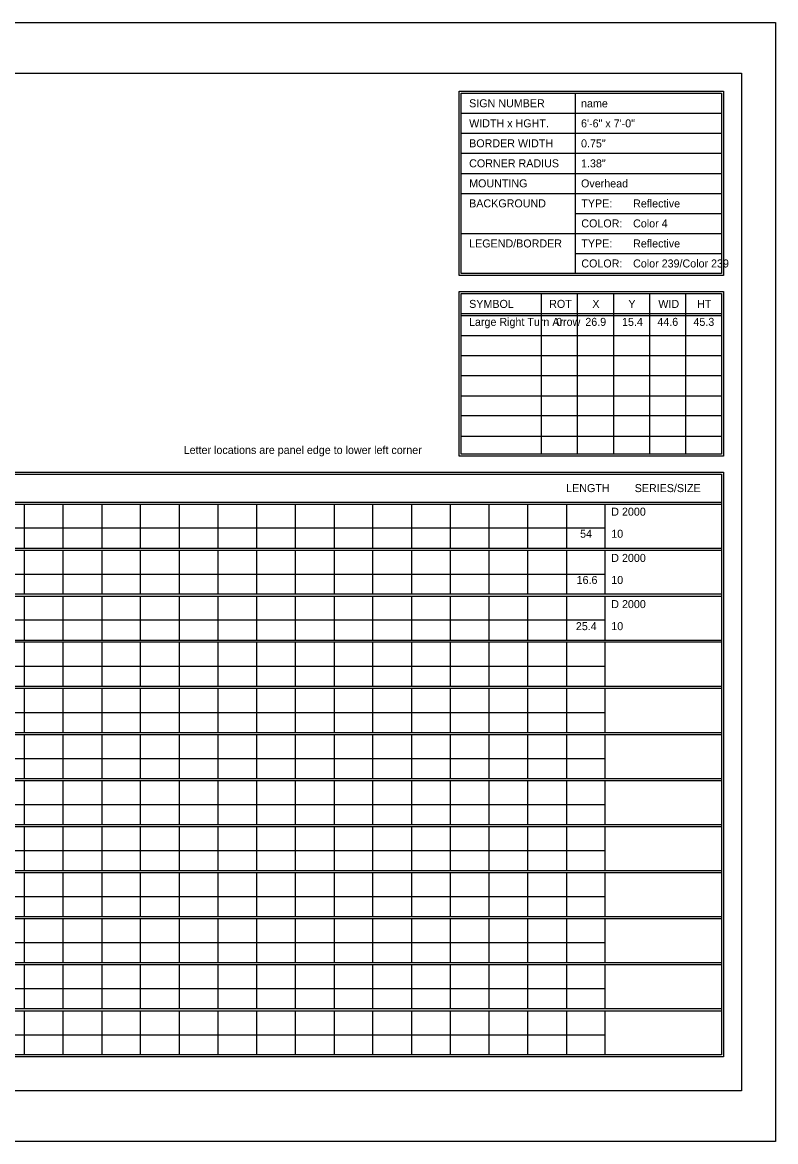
# Model space of a CAD drawing. Extents: x 1806251 to 1809821, y 414895 to 422886.
# Drawn here: x 1809679.34 to 1809684.89, y 415095.97 to 415104.23 of the extents above; entities that cross this region are included whole.
import ezdxf

# ---------------------------------------------------------------- set-up
doc = ezdxf.new("R2010")
doc.units = 0
doc.layers.add('GSSHT', color=7, linetype='Continuous')

msp = doc.modelspace()

# ---------------------------------------------------------------- linework, layer by layer
at = {"layer": 'GSSHT'}
for p, q in [((1809672.1349, 415104.2262), (1809684.8891, 415104.2262)), ((1809684.8891, 415104.2262), (1809684.8891, 415095.9725)), ((1809683.4126, 415103.7035), (1809683.4126, 415102.3747)), ((1809682.571, 415103.5559), (1809684.4905, 415103.5559)), ((1809682.571, 415103.4082), (1809684.4905, 415103.4082)), ((1809682.571, 415103.2606), (1809684.4905, 415103.2606)), ((1809682.571, 415103.1129), (1809684.4905, 415103.1129)), ((1809682.571, 415102.9653), (1809684.4905, 415102.9653)), ((1809683.4126, 415102.8176), (1809684.4905, 415102.8176)), ((1809682.571, 415102.67), (1809684.4905, 415102.67)), ((1809683.4126, 415102.5223), (1809684.4905, 415102.5223)), ((1809683.1616, 415102.227), (1809683.1616, 415101.0428)), ((1809683.4274, 415102.227), (1809683.4274, 415101.0428)), ((1809683.6931, 415102.227), (1809683.6931, 415101.0428)), ((1809683.9589, 415102.227), (1809683.9589, 415101.0428)), ((1809684.2247, 415102.227), (1809684.2247, 415101.0428)), ((1809682.571, 415102.0794), (1809684.4905, 415102.0794)), ((1809682.571, 415102.0646), (1809684.4905, 415102.0646)), ((1809682.571, 415101.9169), (1809684.4905, 415101.9169)), ((1809682.571, 415101.7693), (1809684.4905, 415101.7693)), ((1809682.571, 415101.6216), (1809684.4905, 415101.6216)), ((1809682.571, 415101.471), (1809684.4905, 415101.471)), ((1809682.571, 415101.3263), (1809684.4905, 415101.3263)), ((1809682.571, 415101.1757), (1809684.4905, 415101.1757)), ((1809672.7816, 415100.6885), (1809684.4905, 415100.6885)), ((1809672.7816, 415100.6737), (1809684.4905, 415100.6737)), ((1809679.3492, 415100.6737), (1809679.3492, 415100.3489)), ((1809679.6357, 415100.6737), (1809679.6357, 415100.3489)), ((1809679.9221, 415100.6737), (1809679.9221, 415100.3489)), ((1809680.2056, 415100.6737), (1809680.2056, 415100.3489)), ((1809680.492, 415100.6737), (1809680.492, 415100.3489)), ((1809680.7785, 415100.6737), (1809680.7785, 415100.3489)), ((1809681.062, 415100.6737), (1809681.062, 415100.3489)), ((1809681.3484, 415100.6737), (1809681.3484, 415100.3489)), ((1809681.6349, 415100.6737), (1809681.6349, 415100.3489)), ((1809681.9184, 415100.6737), (1809681.9184, 415100.3489)), ((1809682.2048, 415100.6737), (1809682.2048, 415100.3489)), ((1809682.4913, 415100.6737), (1809682.4913, 415100.3489)), ((1809682.7747, 415100.6737), (1809682.7747, 415100.3489)), ((1809683.0612, 415100.6737), (1809683.0612, 415100.3489)), ((1809683.3476, 415100.6737), (1809683.3476, 415100.3489)), ((1809683.6311, 415100.6737), (1809683.6311, 415100.3489)), ((1809672.7816, 415100.4995), (1809683.6311, 415100.4995)), ((1809672.7816, 415100.3489), (1809684.4905, 415100.3489)), ((1809672.7816, 415100.3341), (1809684.4905, 415100.3341)), ((1809679.3492, 415100.3341), (1809679.3492, 415100.0122)), ((1809679.6357, 415100.3341), (1809679.6357, 415100.0122)), ((1809679.9221, 415100.3341), (1809679.9221, 415100.0122)), ((1809680.2056, 415100.3341), (1809680.2056, 415100.0122)), ((1809680.492, 415100.3341), (1809680.492, 415100.0122)), ((1809680.7785, 415100.3341), (1809680.7785, 415100.0122)), ((1809681.062, 415100.3341), (1809681.062, 415100.0122)), ((1809681.3484, 415100.3341), (1809681.3484, 415100.0122)), ((1809681.6349, 415100.3341), (1809681.6349, 415100.0122)), ((1809681.9184, 415100.3341), (1809681.9184, 415100.0122)), ((1809682.2048, 415100.3341), (1809682.2048, 415100.0122)), ((1809682.4913, 415100.3341), (1809682.4913, 415100.0122)), ((1809682.7747, 415100.3341), (1809682.7747, 415100.0122)), ((1809683.0612, 415100.3341), (1809683.0612, 415100.0122)), ((1809683.3476, 415100.3341), (1809683.3476, 415100.0122)), ((1809683.6311, 415100.3341), (1809683.6311, 415100.0122)), ((1809672.7816, 415100.1569), (1809683.6311, 415100.1569)), ((1809672.7816, 415100.0122), (1809684.4905, 415100.0122)), ((1809672.7816, 415099.9945), (1809684.4905, 415099.9945)), ((1809679.3492, 415099.9945), (1809679.3492, 415099.6697)), ((1809679.6357, 415099.9945), (1809679.6357, 415099.6697)), ((1809679.9221, 415099.9945), (1809679.9221, 415099.6697)), ((1809680.2056, 415099.9945), (1809680.2056, 415099.6697)), ((1809680.492, 415099.9945), (1809680.492, 415099.6697)), ((1809680.7785, 415099.9945), (1809680.7785, 415099.6697)), ((1809681.062, 415099.9945), (1809681.062, 415099.6697)), ((1809681.3484, 415099.9945), (1809681.3484, 415099.6697)), ((1809681.6349, 415099.9945), (1809681.6349, 415099.6697)), ((1809681.9184, 415099.9945), (1809681.9184, 415099.6697)), ((1809682.2048, 415099.9945), (1809682.2048, 415099.6697)), ((1809682.4913, 415099.9945), (1809682.4913, 415099.6697)), ((1809682.7747, 415099.9945), (1809682.7747, 415099.6697)), ((1809683.0612, 415099.9945), (1809683.0612, 415099.6697)), ((1809683.3476, 415099.9945), (1809683.3476, 415099.6697)), ((1809683.6311, 415099.9945), (1809683.6311, 415099.6697)), ((1809672.7816, 415099.8203), (1809683.6311, 415099.8203)), ((1809672.7816, 415099.6697), (1809684.4905, 415099.6697)), ((1809672.7816, 415099.6579), (1809684.4905, 415099.6579)), ((1809679.3492, 415099.6579), (1809679.3492, 415099.3301)), ((1809679.6357, 415099.6579), (1809679.6357, 415099.3301)), ((1809679.9221, 415099.6579), (1809679.9221, 415099.3301)), ((1809680.2056, 415099.6579), (1809680.2056, 415099.3301)), ((1809680.492, 415099.6579), (1809680.492, 415099.3301)), ((1809680.7785, 415099.6579), (1809680.7785, 415099.3301)), ((1809681.062, 415099.6579), (1809681.062, 415099.3301)), ((1809681.3484, 415099.6579), (1809681.3484, 415099.3301)), ((1809681.6349, 415099.6579), (1809681.6349, 415099.3301)), ((1809681.9184, 415099.6579), (1809681.9184, 415099.3301)), ((1809682.2048, 415099.6579), (1809682.2048, 415099.3301)), ((1809682.4913, 415099.6579), (1809682.4913, 415099.3301)), ((1809682.7747, 415099.6579), (1809682.7747, 415099.3301)), ((1809683.0612, 415099.6579), (1809683.0612, 415099.3301)), ((1809683.3476, 415099.6579), (1809683.3476, 415099.3301)), ((1809683.6311, 415099.6579), (1809683.6311, 415099.3301)), ((1809672.7816, 415099.4777), (1809683.6311, 415099.4777)), ((1809672.7816, 415099.3301), (1809684.4905, 415099.3301)), ((1809672.7816, 415099.3153), (1809684.4905, 415099.3153)), ((1809679.3492, 415099.3153), (1809679.3492, 415098.9905)), ((1809679.6357, 415099.3153), (1809679.6357, 415098.9905)), ((1809679.9221, 415099.3153), (1809679.9221, 415098.9905)), ((1809680.2056, 415099.3153), (1809680.2056, 415098.9905)), ((1809680.492, 415099.3153), (1809680.492, 415098.9905)), ((1809680.7785, 415099.3153), (1809680.7785, 415098.9905)), ((1809681.062, 415099.3153), (1809681.062, 415098.9905)), ((1809681.3484, 415099.3153), (1809681.3484, 415098.9905)), ((1809681.6349, 415099.3153), (1809681.6349, 415098.9905)), ((1809681.9184, 415099.3153), (1809681.9184, 415098.9905)), ((1809682.2048, 415099.3153), (1809682.2048, 415098.9905)), ((1809682.4913, 415099.3153), (1809682.4913, 415098.9905)), ((1809682.7747, 415099.3153), (1809682.7747, 415098.9905)), ((1809683.0612, 415099.3153), (1809683.0612, 415098.9905)), ((1809683.3476, 415099.3153), (1809683.3476, 415098.9905)), ((1809683.6311, 415099.3153), (1809683.6311, 415098.9905)), ((1809672.7816, 415099.1381), (1809683.6311, 415099.1381)), ((1809672.7816, 415098.9905), (1809684.4905, 415098.9905)), ((1809672.7816, 415098.9757), (1809684.4905, 415098.9757)), ((1809679.3492, 415098.9757), (1809679.3492, 415098.6509)), ((1809679.6357, 415098.9757), (1809679.6357, 415098.6509)), ((1809679.9221, 415098.9757), (1809679.9221, 415098.6509)), ((1809680.2056, 415098.9757), (1809680.2056, 415098.6509)), ((1809680.492, 415098.9757), (1809680.492, 415098.6509)), ((1809680.7785, 415098.9757), (1809680.7785, 415098.6509)), ((1809681.062, 415098.9757), (1809681.062, 415098.6509)), ((1809681.3484, 415098.9757), (1809681.3484, 415098.6509)), ((1809681.6349, 415098.9757), (1809681.6349, 415098.6509)), ((1809681.9184, 415098.9757), (1809681.9184, 415098.6509)), ((1809682.2048, 415098.9757), (1809682.2048, 415098.6509)), ((1809682.4913, 415098.9757), (1809682.4913, 415098.6509)), ((1809682.7747, 415098.9757), (1809682.7747, 415098.6509)), ((1809683.0612, 415098.9757), (1809683.0612, 415098.6509)), ((1809683.3476, 415098.9757), (1809683.3476, 415098.6509)), ((1809683.6311, 415098.9757), (1809683.6311, 415098.6509)), ((1809672.7816, 415098.7985), (1809683.6311, 415098.7985)), ((1809672.7816, 415098.6509), (1809684.4905, 415098.6509)), ((1809672.7816, 415098.6361), (1809684.4905, 415098.6361)), ((1809679.3492, 415098.6361), (1809679.3492, 415098.3113)), ((1809679.6357, 415098.6361), (1809679.6357, 415098.3113)), ((1809679.9221, 415098.6361), (1809679.9221, 415098.3113)), ((1809680.2056, 415098.6361), (1809680.2056, 415098.3113)), ((1809680.492, 415098.6361), (1809680.492, 415098.3113)), ((1809680.7785, 415098.6361), (1809680.7785, 415098.3113)), ((1809681.062, 415098.6361), (1809681.062, 415098.3113)), ((1809681.3484, 415098.6361), (1809681.3484, 415098.3113)), ((1809681.6349, 415098.6361), (1809681.6349, 415098.3113)), ((1809681.9184, 415098.6361), (1809681.9184, 415098.3113)), ((1809682.2048, 415098.6361), (1809682.2048, 415098.3113)), ((1809682.4913, 415098.6361), (1809682.4913, 415098.3113)), ((1809682.7747, 415098.6361), (1809682.7747, 415098.3113)), ((1809683.0612, 415098.6361), (1809683.0612, 415098.3113)), ((1809683.3476, 415098.6361), (1809683.3476, 415098.3113)), ((1809683.6311, 415098.6361), (1809683.6311, 415098.3113)), ((1809672.7816, 415098.4589), (1809683.6311, 415098.4589)), ((1809672.7816, 415098.3113), (1809684.4905, 415098.3113)), ((1809672.7816, 415098.2965), (1809684.4905, 415098.2965)), ((1809679.3492, 415098.2965), (1809679.3492, 415097.9717)), ((1809679.6357, 415098.2965), (1809679.6357, 415097.9717)), ((1809679.9221, 415098.2965), (1809679.9221, 415097.9717)), ((1809680.2056, 415098.2965), (1809680.2056, 415097.9717)), ((1809680.492, 415098.2965), (1809680.492, 415097.9717)), ((1809680.7785, 415098.2965), (1809680.7785, 415097.9717)), ((1809681.062, 415098.2965), (1809681.062, 415097.9717)), ((1809681.3484, 415098.2965), (1809681.3484, 415097.9717)), ((1809681.6349, 415098.2965), (1809681.6349, 415097.9717)), ((1809681.9184, 415098.2965), (1809681.9184, 415097.9717)), ((1809682.2048, 415098.2965), (1809682.2048, 415097.9717)), ((1809682.4913, 415098.2965), (1809682.4913, 415097.9717)), ((1809682.7747, 415098.2965), (1809682.7747, 415097.9717)), ((1809683.0612, 415098.2965), (1809683.0612, 415097.9717)), ((1809683.3476, 415098.2965), (1809683.3476, 415097.9717)), ((1809683.6311, 415098.2965), (1809683.6311, 415097.9717)), ((1809672.7816, 415098.1193), (1809683.6311, 415098.1193)), ((1809672.7816, 415097.9717), (1809684.4905, 415097.9717)), ((1809672.7816, 415097.9569), (1809684.4905, 415097.9569)), ((1809679.3492, 415097.9569), (1809679.3492, 415097.6321)), ((1809679.6357, 415097.9569), (1809679.6357, 415097.6321)), ((1809679.9221, 415097.9569), (1809679.9221, 415097.6321)), ((1809680.2056, 415097.9569), (1809680.2056, 415097.6321)), ((1809680.492, 415097.9569), (1809680.492, 415097.6321)), ((1809680.7785, 415097.9569), (1809680.7785, 415097.6321)), ((1809681.062, 415097.9569), (1809681.062, 415097.6321)), ((1809681.3484, 415097.9569), (1809681.3484, 415097.6321)), ((1809681.6349, 415097.9569), (1809681.6349, 415097.6321)), ((1809681.9184, 415097.9569), (1809681.9184, 415097.6321)), ((1809682.2048, 415097.9569), (1809682.2048, 415097.6321)), ((1809682.4913, 415097.9569), (1809682.4913, 415097.6321)), ((1809682.7747, 415097.9569), (1809682.7747, 415097.6321)), ((1809683.0612, 415097.9569), (1809683.0612, 415097.6321)), ((1809683.3476, 415097.9569), (1809683.3476, 415097.6321)), ((1809683.6311, 415097.9569), (1809683.6311, 415097.6321)), ((1809672.7816, 415097.7797), (1809683.6311, 415097.7797)), ((1809672.7816, 415097.6321), (1809684.4905, 415097.6321)), ((1809672.7816, 415097.6173), (1809684.4905, 415097.6173)), ((1809679.3492, 415097.6173), (1809679.3492, 415097.2925)), ((1809679.6357, 415097.6173), (1809679.6357, 415097.2925)), ((1809679.9221, 415097.6173), (1809679.9221, 415097.2925)), ((1809680.2056, 415097.6173), (1809680.2056, 415097.2925)), ((1809680.492, 415097.6173), (1809680.492, 415097.2925)), ((1809680.7785, 415097.6173), (1809680.7785, 415097.2925)), ((1809681.062, 415097.6173), (1809681.062, 415097.2925)), ((1809681.3484, 415097.6173), (1809681.3484, 415097.2925)), ((1809681.6349, 415097.6173), (1809681.6349, 415097.2925)), ((1809681.9184, 415097.6173), (1809681.9184, 415097.2925)), ((1809682.2048, 415097.6173), (1809682.2048, 415097.2925)), ((1809682.4913, 415097.6173), (1809682.4913, 415097.2925)), ((1809682.7747, 415097.6173), (1809682.7747, 415097.2925)), ((1809683.0612, 415097.6173), (1809683.0612, 415097.2925)), ((1809683.3476, 415097.6173), (1809683.3476, 415097.2925)), ((1809683.6311, 415097.6173), (1809683.6311, 415097.2925)), ((1809672.7816, 415097.4401), (1809683.6311, 415097.4401)), ((1809672.7816, 415097.2925), (1809684.4905, 415097.2925)), ((1809672.7816, 415097.2777), (1809684.4905, 415097.2777)), ((1809679.3492, 415097.2777), (1809679.3492, 415096.9529)), ((1809679.6357, 415097.2777), (1809679.6357, 415096.9529)), ((1809679.9221, 415097.2777), (1809679.9221, 415096.9529)), ((1809680.2056, 415097.2777), (1809680.2056, 415096.9529)), ((1809680.492, 415097.2777), (1809680.492, 415096.9529)), ((1809680.7785, 415097.2777), (1809680.7785, 415096.9529)), ((1809681.062, 415097.2777), (1809681.062, 415096.9529)), ((1809681.3484, 415097.2777), (1809681.3484, 415096.9529)), ((1809681.6349, 415097.2777), (1809681.6349, 415096.9529)), ((1809681.9184, 415097.2777), (1809681.9184, 415096.9529)), ((1809682.2048, 415097.2777), (1809682.2048, 415096.9529)), ((1809682.4913, 415097.2777), (1809682.4913, 415096.9529)), ((1809682.7747, 415097.2777), (1809682.7747, 415096.9529)), ((1809683.0612, 415097.2777), (1809683.0612, 415096.9529)), ((1809683.3476, 415097.2777), (1809683.3476, 415096.9529)), ((1809683.6311, 415097.2777), (1809683.6311, 415096.9529)), ((1809672.7816, 415097.1005), (1809683.6311, 415097.1005)), ((1809672.7816, 415096.9529), (1809684.4905, 415096.9529)), ((1809672.7816, 415096.9381), (1809684.4905, 415096.9381)), ((1809679.3492, 415096.9381), (1809679.3492, 415096.6133)), ((1809679.6357, 415096.9381), (1809679.6357, 415096.6133)), ((1809679.9221, 415096.9381), (1809679.9221, 415096.6133)), ((1809680.2056, 415096.9381), (1809680.2056, 415096.6133)), ((1809680.492, 415096.9381), (1809680.492, 415096.6133)), ((1809680.7785, 415096.9381), (1809680.7785, 415096.6133)), ((1809681.062, 415096.9381), (1809681.062, 415096.6133)), ((1809681.3484, 415096.9381), (1809681.3484, 415096.6133)), ((1809681.6349, 415096.9381), (1809681.6349, 415096.6133)), ((1809681.9184, 415096.9381), (1809681.9184, 415096.6133)), ((1809682.2048, 415096.9381), (1809682.2048, 415096.6133)), ((1809682.4913, 415096.9381), (1809682.4913, 415096.6133)), ((1809682.7747, 415096.9381), (1809682.7747, 415096.6133)), ((1809683.0612, 415096.9381), (1809683.0612, 415096.6133)), ((1809683.3476, 415096.9381), (1809683.3476, 415096.6133)), ((1809683.6311, 415096.9381), (1809683.6311, 415096.6133)), ((1809672.7816, 415096.7609), (1809683.6311, 415096.7609)), ((1809684.8891, 415095.9725), (1809672.1349, 415095.9725))]:
    msp.add_line(p, q, dxfattribs=at)
for points in [[(1809672.634, 415103.8512), (1809684.6381, 415103.8512), (1809684.6381, 415096.3475), (1809672.634, 415096.3475)], [(1809682.5562, 415103.7183), (1809684.5052, 415103.7183), (1809684.5052, 415102.3599), (1809682.5562, 415102.3599)], [(1809682.571, 415103.7035), (1809684.4905, 415103.7035), (1809684.4905, 415102.3747), (1809682.571, 415102.3747)], [(1809682.5562, 415102.2418), (1809684.5052, 415102.2418), (1809684.5052, 415101.0281), (1809682.5562, 415101.0281)], [(1809682.571, 415102.227), (1809684.4905, 415102.227), (1809684.4905, 415101.0428), (1809682.571, 415101.0428)], [(1809672.7669, 415100.91), (1809684.5052, 415100.91), (1809684.5052, 415096.5985), (1809672.7669, 415096.5985)], [(1809672.7816, 415100.8952), (1809684.4905, 415100.8952), (1809684.4905, 415096.6133), (1809672.7816, 415096.6133)]]:
    msp.add_lwpolyline(points, close=True, dxfattribs=at)

# ---------------------------------------------------------------- texts
for s, height, p in [('SIGN NUMBER', 0.059055, (1809682.63, 415103.6002)), ('name', 0.05903, (1809683.4549, 415103.5994)), ('WIDTH x HGHT.', 0.059055, (1809682.63, 415103.4525)), ('6\'-6" x 7\'-0"', 0.059025, (1809683.4549, 415103.4519)), ('BORDER WIDTH', 0.059055, (1809682.63, 415103.3049)), ('0.75"', 0.05903, (1809683.4549, 415103.3043)), ('CORNER RADIUS', 0.059055, (1809682.63, 415103.1572)), ('1.38"', 0.05903, (1809683.4549, 415103.1568)), ('MOUNTING', 0.05906, (1809682.63, 415103.0096)), ('Overhead', 0.05903, (1809683.4549, 415103.0092)), ('BACKGROUND', 0.05906, (1809682.63, 415102.8619)), ('TYPE:', 0.05906, (1809683.4569, 415102.8619)), ('Reflective', 0.05903, (1809683.8386, 415102.8616)), ('COLOR:', 0.05906, (1809683.4569, 415102.7143)), ('Color 4', 0.05903, (1809683.8386, 415102.7141)), ('LEGEND/BORDER', 0.059055, (1809682.63, 415102.5666)), ('TYPE:', 0.05906, (1809683.4569, 415102.5666)), ('Reflective', 0.05903, (1809683.8386, 415102.5665)), ('COLOR:', 0.05906, (1809683.4569, 415102.419)), ('Color 239/Color 239', 0.059025, (1809683.8386, 415102.4189)), ('SYMBOL', 0.05906, (1809682.63, 415102.1207)), ('ROT', 0.05906, (1809683.22, 415102.1207)), ('X', 0.0591, (1809683.538, 415102.1207)), ('Y', 0.0591, (1809683.8041, 415102.1207)), ('WID', 0.05906, (1809684.0246, 415102.1207)), ('HT', 0.05906, (1809684.3102, 415102.1207)), ('Large Right Turn Arrow', 0.059025, (1809682.6291, 415101.9881)), ('0', 0.059, (1809683.2716, 415101.9881)), ('26.9', 0.05903, (1809683.4863, 415101.9881)), ('15.4', 0.05903, (1809683.757, 415101.9881)), ('44.6', 0.05903, (1809684.0173, 415101.9881)), ('45.3', 0.05903, (1809684.2834, 415101.9881)), ('Letter locations are panel edge to lower left corner', 0.059025, (1809680.5257, 415101.0437)), ('LENGTH', 0.05906, (1809683.345, 415100.7623)), ('SERIES/SIZE', 0.059061, (1809683.8502, 415100.7623)), ('D 2000', 0.05903, (1809683.6777, 415100.5883)), ('54', 0.05903, (1809683.4478, 415100.4257)), ('10', 0.05903, (1809683.6777, 415100.4257)), ('D 2000', 0.05903, (1809683.6777, 415100.2476)), ('16.6', 0.05903, (1809683.4223, 415100.0849)), ('10', 0.05903, (1809683.6777, 415100.0849)), ('D 2000', 0.05903, (1809683.6777, 415099.9068)), ('25.4', 0.05903, (1809683.4168, 415099.7442)), ('10', 0.05903, (1809683.6777, 415099.7442))]:
    msp.add_text(s, height=height, dxfattribs=at).set_placement(p)

doc.saveas('drawing.dxf')
